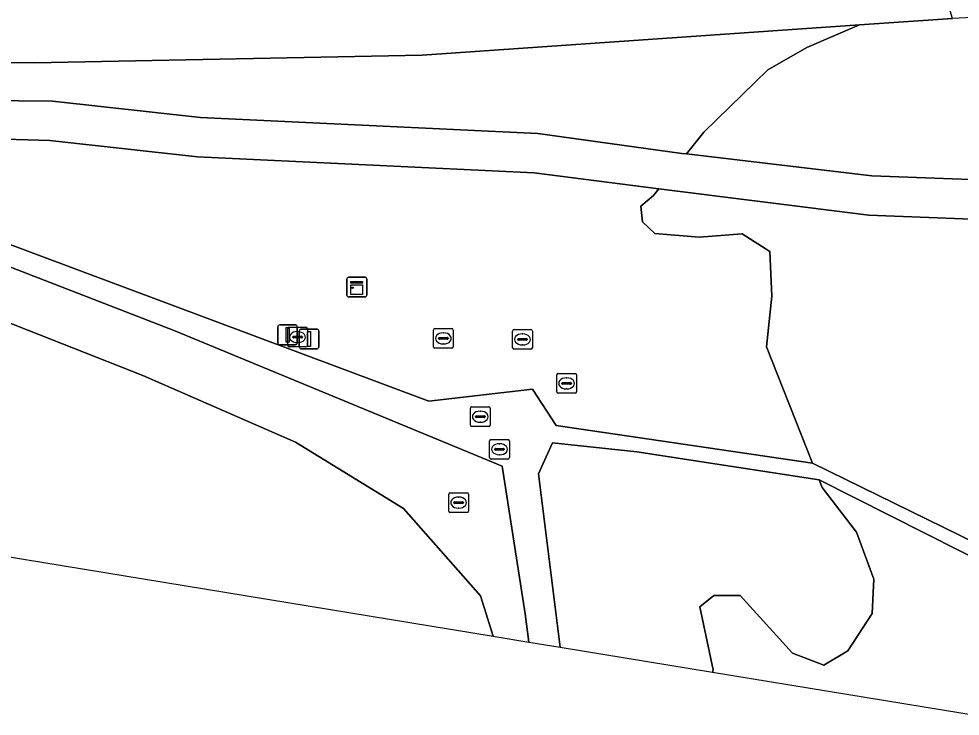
# Model space of a CAD drawing. Extents: x 162510 to 163918, y 388494 to 389774.
# Drawn here: x 163247.51 to 163295.2, y 388503.91 to 388539.25 of the extents above; entities that cross this region are included whole.
import ezdxf

# ---------------------------------------------------------------- set-up
doc = ezdxf.new("R2010")
doc.units = 0
for name, color, linetype in [('IMGEO_Afsluitpaal', 7, 'Continuous'), ('IMGEO_Grasland_overig', 7, 'Continuous'), ('IMGEO_Groenvoorziening', 7, 'Continuous'), ('IMGEO_Kast', 7, 'Continuous'), ('IMGEO_Loofbos', 7, 'Continuous'), ('IMGEO_Rioolput', 7, 'Continuous')]:
    doc.layers.add(name, color=color, linetype=linetype)

msp = doc.modelspace()

# ---------------------------------------------------------------- linework, layer by layer
at = {"layer": 'IMGEO_Afsluitpaal'}
for p, q in [((163260.725, 388523.734), (163261.515, 388523.734)), ((163261.515, 388523.734), (163260.725, 388523.734)), ((163260.625, 388522.834), (163260.625, 388523.634)), ((163260.625, 388523.634), (163260.625, 388522.834)), ((163261.615, 388523.634), (163261.615, 388522.834)), ((163261.615, 388522.834), (163261.615, 388523.634)), ((163261.716, 388522.625), (163261.716, 388523.425)), ((163261.716, 388523.425), (163261.716, 388522.625)), ((163261.816, 388523.525), (163262.606, 388523.525)), ((163262.606, 388523.525), (163261.816, 388523.525)), ((163262.706, 388523.425), (163262.706, 388522.625)), ((163262.706, 388522.625), (163262.706, 388523.425)), ((163261.515, 388522.734), (163260.725, 388522.734)), ((163260.725, 388522.734), (163261.515, 388522.734)), ((163262.606, 388522.525), (163261.816, 388522.525)), ((163261.816, 388522.525), (163262.606, 388522.525))]:
    msp.add_line(p, q, dxfattribs=at)
for points in [[(163261.045, 388523.609), (163261.195, 388523.609), (163261.195, 388522.859), (163261.045, 388522.859), (163261.045, 388523.609)], [(163262.136, 388523.4), (163262.286, 388523.4), (163262.286, 388522.65), (163262.136, 388522.65), (163262.136, 388523.4)]]:
    msp.add_lwpolyline(points, dxfattribs=at)
for centre, start, end in [((163260.725, 388523.634), 90, 180), ((163260.725, 388523.634), 90, 180), ((163261.515, 388523.634), 0, 90), ((163261.515, 388523.634), 360, 90), ((163261.816, 388523.425), 90, 180), ((163261.816, 388523.425), 90, 180), ((163262.606, 388523.425), 0, 90), ((163262.606, 388523.425), 360, 90), ((163260.725, 388522.834), 180, 270), ((163260.725, 388522.834), 180, 270), ((163261.515, 388522.834), 270, 0), ((163261.515, 388522.834), 270, 0), ((163261.816, 388522.625), 180, 270), ((163261.816, 388522.625), 180, 270), ((163262.606, 388522.625), 270, 0), ((163262.606, 388522.625), 270, 0)]:
    msp.add_arc(centre, 0.1, start, end, dxfattribs=at)
at = {"layer": 'IMGEO_Grasland_overig'}
for points in [[(163268.402, 388583.599), (163247.494, 388597.732), (163247.922, 388598.4), (163246.742, 388599.24), (163244.831, 388600.475), (163242.907, 388601.717), (163242.729, 388601.375), (163235.466, 388587.454), (163180.829, 388543.727), (163181.841, 388542.115), (163184.185, 388538.427), (163195.777, 388537.759), (163198.765, 388537.587), (163201.221, 388537.445), (163203.307, 388537.325), (163248.276, 388537.024), (163267.942, 388537.414), (163290.096, 388538.944), (163294.819, 388539.27), (163293.963, 388542.092)], [(163298.449, 388531.002), (163290.729, 388531.298), (163281.328, 388532.401), (163281.09, 388532.429), (163273.795, 388533.432), (163256.716, 388534.247), (163249.213, 388535.078), (163223.484, 388535.329), (163211.121, 388534.576), (163198.03, 388534.83), (163192.416, 388534.247), (163191.096, 388534.171), (163190.041, 388534.11)], [(163193.125, 388532.084), (163194.374, 388532.234), (163198.104, 388532.828), (163211.163, 388532.575), (163223.551, 388533.329), (163238.245, 388533.412), (163249.072, 388533.081), (163256.558, 388532.252), (163273.61, 388531.438), (163279.939, 388530.641), (163290.574, 388529.302), (163298.393, 388529.003)], [(163301.028, 388510.211), (163287.724, 388516.735), (163274.724, 388518.646), (163273.523, 388520.483), (163268.281, 388519.865), (163241.72, 388529.805)], [(163242.153, 388528.569), (163255.407, 388523.431), (163271.988, 388516.581), (163273.154, 388509.09), (163273.343, 388507.664), (163274.932, 388507.404), (163274.932, 388507.404), (163273.842, 388516.186), (163274.547, 388517.762), (163278.822, 388517.303), (163288.063, 388515.881), (163300.568, 388509.563)]]:
    msp.add_lwpolyline(points, dxfattribs=at)
at = {"layer": 'IMGEO_Groenvoorziening'}
for points in [[(163198.03, 388534.83), (163211.121, 388534.576), (163223.484, 388535.329), (163249.213, 388535.078), (163256.716, 388534.247), (163273.795, 388533.432), (163281.09, 388532.429), (163281.328, 388532.401), (163282.205, 388533.512), (163285.455, 388536.656), (163287.433, 388537.801), (163290.096, 388538.944), (163267.942, 388537.414), (163248.276, 388537.024), (163203.307, 388537.325), (163201.221, 388537.445), (163198.765, 388537.587)], [(163241.72, 388529.805), (163268.281, 388519.865), (163273.523, 388520.483), (163274.724, 388518.646), (163287.724, 388516.735), (163285.384, 388522.634), (163285.664, 388525.198), (163285.556, 388527.464), (163284.153, 388528.35), (163281.974, 388528.177), (163279.729, 388528.371), (163279.103, 388528.954), (163279.017, 388529.753), (163279.664, 388530.293), (163279.939, 388530.641), (163273.61, 388531.438), (163256.558, 388532.252), (163249.072, 388533.081), (163238.245, 388533.412)], [(163239.167, 388526.939), (163253.781, 388521.174), (163261.515, 388517.802), (163267.001, 388514.43), (163270.9, 388510.001), (163271.533, 388507.961), (163271.533, 388507.961), (163273.343, 388507.664), (163273.154, 388509.09), (163271.988, 388516.581), (163255.407, 388523.431), (163242.153, 388528.569)]]:
    msp.add_lwpolyline(points, dxfattribs=at)
for points in [[(163282.653, 388506.139), (163282.653, 388506.139), (163282.685, 388506.25), (163282.016, 388509.445), (163282.716, 388510.025), (163284.054, 388510.025), (163286.703, 388507.093), (163288.284, 388506.485), (163289.5, 388507.22), (163290.747, 388509.109), (163290.822, 388510.847), (163289.954, 388513.227), (163288.216, 388515.494), (163288.063, 388515.881), (163278.822, 388517.303), (163274.547, 388517.762), (163273.842, 388516.186), (163274.932, 388507.404), (163274.932, 388507.404)], [(163296.272, 388503.907), (163300.568, 388509.563), (163288.063, 388515.881), (163288.216, 388515.494), (163289.954, 388513.227), (163290.822, 388510.847), (163290.747, 388509.109), (163289.5, 388507.22), (163288.284, 388506.485), (163286.703, 388507.093), (163284.054, 388510.025), (163282.716, 388510.025), (163282.016, 388509.445), (163282.685, 388506.25), (163282.653, 388506.139), (163282.653, 388506.139)]]:
    msp.add_lwpolyline(points, close=True, dxfattribs=at)
at = {"layer": 'IMGEO_Kast'}
for p, q in [((163264.131, 388525.229), (163264.131, 388526.07)), ((163264.131, 388526.07), (163264.131, 388525.229)), ((163264.206, 388526.154), (163265.047, 388526.154)), ((163265.047, 388526.154), (163264.206, 388526.154)), ((163265.131, 388526.079), (163265.131, 388525.238)), ((163265.131, 388525.238), (163265.131, 388526.079)), ((163265.056, 388525.154), (163264.215, 388525.154)), ((163264.215, 388525.154), (163265.056, 388525.154))]:
    msp.add_line(p, q, dxfattribs=at)
for points in [[(163264.326, 388525.944), (163264.926, 388525.944), (163264.926, 388525.859), (163264.326, 388525.859), (163264.326, 388525.944)], [(163264.326, 388525.769), (163264.926, 388525.769), (163264.926, 388525.28), (163264.326, 388525.28), (163264.326, 388525.769)]]:
    msp.add_lwpolyline(points, dxfattribs=at)
msp.add_circle((163264.41, 388525.618), 0.0377, dxfattribs=at)
for centre, start, end in [((163264.209, 388526.076), 92.4484, 184.2845), ((163264.209, 388526.076), 92.4484, 184.2845), ((163265.053, 388526.076), 2.4484, 94.2845), ((163265.053, 388526.076), 2.4484, 94.2845), ((163264.209, 388525.232), 182.4484, 274.2845), ((163264.209, 388525.232), 182.4484, 274.2845), ((163265.053, 388525.232), 272.4484, 4.2845), ((163265.053, 388525.232), 272.4484, 4.2845)]:
    msp.add_arc(centre, 0.0779, start, end, dxfattribs=at)
at = {"layer": 'IMGEO_Loofbos'}
for points in [[(163384.101, 388543.716), (163294.819, 388539.27), (163290.096, 388538.944), (163287.433, 388537.801), (163285.455, 388536.656), (163282.205, 388533.512), (163281.328, 388532.401), (163290.729, 388531.298), (163298.449, 388531.002)], [(163298.393, 388529.003), (163290.574, 388529.302), (163279.939, 388530.641), (163279.664, 388530.293), (163279.017, 388529.753), (163279.103, 388528.954), (163279.729, 388528.371), (163281.974, 388528.177), (163284.153, 388528.35), (163285.556, 388527.464), (163285.664, 388525.198), (163285.384, 388522.634), (163287.724, 388516.735), (163301.028, 388510.211)]]:
    msp.add_lwpolyline(points, dxfattribs=at)
msp.add_lwpolyline([(163271.533, 388507.961), (163271.533, 388507.961), (163270.9, 388510.001), (163267.001, 388514.43), (163261.515, 388517.802), (163253.781, 388521.174), (163239.167, 388526.939), (163228.838, 388529.737), (163226.076, 388530.04), (163224.587, 388529.111), (163223.442, 388526.871), (163223.177, 388523.622), (163223.404, 388522.111), (163226.123, 388520.487), (163230.544, 388518.895), (163233.075, 388517.686), (163234.737, 388516.024), (163235.153, 388513.922), (163235.153, 388513.922)], close=True, dxfattribs=at)
at = {"layer": 'IMGEO_Rioolput'}
for p, q in [((163261.127, 388522.693), (163261.127, 388523.545)), ((163261.202, 388523.619), (163262.054, 388523.619)), ((163261.615, 388523.399), (163261.64, 388523.399)), ((163262.128, 388523.545), (163262.128, 388522.693)), ((163268.516, 388522.626), (163268.516, 388523.478)), ((163268.591, 388523.552), (163269.443, 388523.552)), ((163269.004, 388523.332), (163269.029, 388523.332)), ((163269.517, 388523.478), (163269.517, 388522.626)), ((163272.524, 388522.575), (163272.524, 388523.427)), ((163272.599, 388523.501), (163273.451, 388523.501)), ((163273.012, 388523.281), (163273.037, 388523.281)), ((163273.525, 388523.427), (163273.525, 388522.575)), ((163261.386, 388523.113), (163261.386, 388523.125)), ((163261.824, 388523.076), (163261.426, 388523.076)), ((163261.429, 388523.162), (163261.827, 388523.162)), ((163261.638, 388522.839), (163261.613, 388522.839)), ((163261.87, 388523.125), (163261.87, 388523.113)), ((163268.775, 388523.046), (163268.775, 388523.058)), ((163269.213, 388523.009), (163268.815, 388523.009)), ((163268.818, 388523.095), (163269.216, 388523.095)), ((163269.027, 388522.772), (163269.002, 388522.772)), ((163269.259, 388523.058), (163269.259, 388523.046)), ((163272.783, 388522.995), (163272.783, 388523.007)), ((163273.221, 388522.958), (163272.823, 388522.958)), ((163272.826, 388523.044), (163273.224, 388523.044)), ((163273.035, 388522.721), (163273.01, 388522.721)), ((163273.267, 388523.007), (163273.267, 388522.995)), ((163262.054, 388522.619), (163261.202, 388522.619)), ((163269.443, 388522.552), (163268.591, 388522.552)), ((163273.451, 388522.501), (163272.599, 388522.501)), ((163274.759, 388520.349), (163274.759, 388521.201)), ((163274.834, 388521.275), (163275.686, 388521.275)), ((163275.061, 388520.818), (163275.459, 388520.818)), ((163275.247, 388521.055), (163275.272, 388521.055)), ((163275.76, 388521.201), (163275.76, 388520.349)), ((163275.018, 388520.769), (163275.018, 388520.781)), ((163275.456, 388520.732), (163275.058, 388520.732)), ((163275.27, 388520.495), (163275.245, 388520.495)), ((163275.502, 388520.781), (163275.502, 388520.769)), ((163275.686, 388520.275), (163274.834, 388520.275)), ((163270.386, 388518.658), (163270.386, 388519.51)), ((163270.461, 388519.584), (163271.313, 388519.584)), ((163271.387, 388519.51), (163271.387, 388518.658)), ((163270.645, 388519.078), (163270.645, 388519.09)), ((163271.083, 388519.041), (163270.685, 388519.041)), ((163270.688, 388519.127), (163271.086, 388519.127)), ((163270.874, 388519.364), (163270.899, 388519.364)), ((163271.129, 388519.09), (163271.129, 388519.078)), ((163271.313, 388518.584), (163270.461, 388518.584)), ((163270.897, 388518.804), (163270.872, 388518.804)), ((163271.357, 388517.01), (163271.357, 388517.862)), ((163271.432, 388517.936), (163272.284, 388517.936)), ((163271.659, 388517.479), (163272.057, 388517.479)), ((163271.845, 388517.716), (163271.87, 388517.716)), ((163272.358, 388517.862), (163272.358, 388517.01)), ((163271.616, 388517.43), (163271.616, 388517.442)), ((163272.054, 388517.393), (163271.656, 388517.393)), ((163271.868, 388517.156), (163271.843, 388517.156)), ((163272.1, 388517.442), (163272.1, 388517.43)), ((163272.284, 388516.936), (163271.432, 388516.936)), ((163269.285, 388514.305), (163269.285, 388515.157)), ((163269.36, 388515.231), (163270.212, 388515.231)), ((163270.286, 388515.157), (163270.286, 388514.305)), ((163269.544, 388514.725), (163269.544, 388514.737)), ((163269.982, 388514.688), (163269.584, 388514.688)), ((163269.587, 388514.774), (163269.985, 388514.774)), ((163269.773, 388515.011), (163269.798, 388515.011)), ((163270.028, 388514.737), (163270.028, 388514.725)), ((163270.212, 388514.231), (163269.36, 388514.231)), ((163269.796, 388514.451), (163269.771, 388514.451))]:
    msp.add_line(p, q, dxfattribs=at)
for points in [[(163261.127, 388522.693), (163261.127, 388523.545)], [(163261.202, 388523.619), (163262.054, 388523.619)], [(163262.128, 388523.545), (163262.128, 388522.693)], [(163268.516, 388522.626), (163268.516, 388523.478)], [(163268.591, 388523.552), (163269.443, 388523.552)], [(163269.517, 388523.478), (163269.517, 388522.626)], [(163272.524, 388522.575), (163272.524, 388523.427)], [(163272.599, 388523.501), (163273.451, 388523.501)], [(163273.525, 388523.427), (163273.525, 388522.575)], [(163262.054, 388522.619), (163261.202, 388522.619)], [(163269.443, 388522.552), (163268.591, 388522.552)], [(163273.451, 388522.501), (163272.599, 388522.501)], [(163274.759, 388520.349), (163274.759, 388521.201)], [(163274.834, 388521.275), (163275.686, 388521.275)], [(163275.76, 388521.201), (163275.76, 388520.349)], [(163275.686, 388520.275), (163274.834, 388520.275)], [(163270.386, 388518.658), (163270.386, 388519.51)], [(163270.461, 388519.584), (163271.313, 388519.584)], [(163271.387, 388519.51), (163271.387, 388518.658)], [(163271.313, 388518.584), (163270.461, 388518.584)], [(163271.357, 388517.01), (163271.357, 388517.862)], [(163271.432, 388517.936), (163272.284, 388517.936)], [(163272.358, 388517.862), (163272.358, 388517.01)], [(163272.284, 388516.936), (163271.432, 388516.936)], [(163269.285, 388514.305), (163269.285, 388515.157)], [(163269.36, 388515.231), (163270.212, 388515.231)], [(163270.286, 388515.157), (163270.286, 388514.305)], [(163270.212, 388514.231), (163269.36, 388514.231)]]:
    msp.add_lwpolyline(points, dxfattribs=at)
for centre, radius, start, end in [((163261.204, 388523.543), 0.0765, 91.552, 178.448), ((163261.204, 388523.543), 0.0765, 91.552, 178.448), ((163262.052, 388523.543), 0.0765, 1.552, 88.448), ((163262.052, 388523.543), 0.0765, 1.552, 88.448), ((163268.593, 388523.476), 0.0765, 91.552, 178.448), ((163268.593, 388523.476), 0.0765, 91.552, 178.448), ((163269.441, 388523.476), 0.0765, 1.552, 88.448), ((163269.441, 388523.476), 0.0765, 1.552, 88.448), ((163272.601, 388523.425), 0.0765, 91.552, 178.448), ((163272.601, 388523.425), 0.0765, 91.552, 178.448), ((163273.449, 388523.425), 0.0765, 1.552, 88.448), ((163273.449, 388523.425), 0.0765, 1.552, 88.448), ((163261.426, 388523.122), 0.0403, 85.8775, 175.7526), ((163261.423, 388523.112), 0.0366, 178.938, 274.7102), ((163261.827, 388523.119), 0.043, 264.8664, 352.4533), ((163261.831, 388523.124), 0.0386, 1.7309, 96.639), ((163268.815, 388523.055), 0.0403, 85.8775, 175.7526), ((163268.812, 388523.045), 0.0366, 178.938, 274.7102), ((163269.216, 388523.052), 0.043, 264.8664, 352.4533), ((163269.22, 388523.057), 0.0386, 1.7309, 96.639), ((163272.823, 388523.004), 0.0403, 85.8775, 175.7526), ((163272.82, 388522.994), 0.0366, 178.938, 274.7102), ((163273.224, 388523.001), 0.043, 264.8664, 352.4533), ((163273.228, 388523.006), 0.0386, 1.7309, 96.639), ((163261.204, 388522.695), 0.0765, 181.552, 268.448), ((163261.204, 388522.695), 0.0765, 181.552, 268.448), ((163262.052, 388522.695), 0.0765, 271.552, 358.448), ((163262.052, 388522.695), 0.0765, 271.552, 358.448), ((163268.593, 388522.628), 0.0765, 181.552, 268.448), ((163268.593, 388522.628), 0.0765, 181.552, 268.448), ((163269.441, 388522.628), 0.0765, 271.552, 358.448), ((163269.441, 388522.628), 0.0765, 271.552, 358.448), ((163272.601, 388522.577), 0.0765, 181.552, 268.448), ((163272.601, 388522.577), 0.0765, 181.552, 268.448), ((163273.449, 388522.577), 0.0765, 271.552, 358.448), ((163273.449, 388522.577), 0.0765, 271.552, 358.448), ((163274.836, 388521.199), 0.0765, 91.552, 178.448), ((163274.836, 388521.199), 0.0765, 91.552, 178.448), ((163275.058, 388520.778), 0.0403, 85.8775, 175.7526), ((163275.463, 388520.78), 0.0386, 1.7309, 96.639), ((163275.684, 388521.199), 0.0765, 1.552, 88.448), ((163275.684, 388521.199), 0.0765, 1.552, 88.448), ((163274.836, 388520.351), 0.0765, 181.552, 268.448), ((163274.836, 388520.351), 0.0765, 181.552, 268.448), ((163275.055, 388520.768), 0.0366, 178.938, 274.7102), ((163275.459, 388520.775), 0.043, 264.8664, 352.4533), ((163275.684, 388520.351), 0.0765, 271.552, 358.448), ((163275.684, 388520.351), 0.0765, 271.552, 358.448), ((163270.463, 388519.508), 0.0765, 91.552, 178.448), ((163270.463, 388519.508), 0.0765, 91.552, 178.448), ((163271.311, 388519.508), 0.0765, 1.552, 88.448), ((163271.311, 388519.508), 0.0765, 1.552, 88.448), ((163270.685, 388519.087), 0.0403, 85.8775, 175.7526), ((163270.682, 388519.077), 0.0366, 178.938, 274.7102), ((163271.086, 388519.084), 0.043, 264.8664, 352.4533), ((163271.09, 388519.089), 0.0386, 1.7309, 96.639), ((163270.463, 388518.66), 0.0765, 181.552, 268.448), ((163270.463, 388518.66), 0.0765, 181.552, 268.448), ((163271.311, 388518.66), 0.0765, 271.552, 358.448), ((163271.311, 388518.66), 0.0765, 271.552, 358.448), ((163271.434, 388517.86), 0.0765, 91.552, 178.448), ((163271.434, 388517.86), 0.0765, 91.552, 178.448), ((163271.656, 388517.439), 0.0403, 85.8775, 175.7526), ((163272.061, 388517.441), 0.0386, 1.7309, 96.639), ((163272.282, 388517.86), 0.0765, 1.552, 88.448), ((163272.282, 388517.86), 0.0765, 1.552, 88.448), ((163271.434, 388517.012), 0.0765, 181.552, 268.448), ((163271.434, 388517.012), 0.0765, 181.552, 268.448), ((163271.653, 388517.429), 0.0366, 178.938, 274.7102), ((163272.057, 388517.436), 0.043, 264.8664, 352.4533), ((163272.282, 388517.012), 0.0765, 271.552, 358.448), ((163272.282, 388517.012), 0.0765, 271.552, 358.448), ((163269.362, 388515.155), 0.0765, 91.552, 178.448), ((163269.362, 388515.155), 0.0765, 91.552, 178.448), ((163270.21, 388515.155), 0.0765, 1.552, 88.448), ((163270.21, 388515.155), 0.0765, 1.552, 88.448), ((163269.584, 388514.734), 0.0403, 85.8775, 175.7526), ((163269.581, 388514.724), 0.0366, 178.938, 274.7102), ((163269.985, 388514.731), 0.043, 264.8664, 352.4533), ((163269.989, 388514.736), 0.0386, 1.7309, 96.639), ((163269.362, 388514.307), 0.0765, 181.552, 268.448), ((163269.362, 388514.307), 0.0765, 181.552, 268.448), ((163270.21, 388514.307), 0.0765, 271.552, 358.448), ((163270.21, 388514.307), 0.0765, 271.552, 358.448)]:
    msp.add_arc(centre, radius, start, end, dxfattribs=at)
for centre, major_axis, ratio, start_param, end_param in [((163261.614, 388523.119), (-0.387, 0.002), 0.722429, 4.712389, 7.853982), ((163261.639, 388523.119), (-0.39, 0.002), 0.717154, 1.570796, 4.712389), ((163269.003, 388523.052), (-0.387, 0.002), 0.722429, 4.712389, 7.853982), ((163269.028, 388523.052), (-0.39, 0.002), 0.717154, 1.570796, 4.712389), ((163273.011, 388523.001), (-0.387, 0.002), 0.722429, 4.712389, 7.853982), ((163273.036, 388523.001), (-0.39, 0.002), 0.717154, 1.570796, 4.712389), ((163275.246, 388520.775), (-0.387, 0.002), 0.722429, 4.712389, 7.853982), ((163275.271, 388520.775), (-0.39, 0.002), 0.717154, 1.570796, 4.712389), ((163270.873, 388519.084), (-0.387, 0.002), 0.722429, 4.712389, 7.853982), ((163270.898, 388519.084), (-0.39, 0.002), 0.717154, 1.570796, 4.712389), ((163271.844, 388517.436), (-0.387, 0.002), 0.722429, 4.712389, 7.853982), ((163271.869, 388517.436), (-0.39, 0.002), 0.717154, 1.570796, 4.712389), ((163269.772, 388514.731), (-0.387, 0.002), 0.722429, 4.712389, 7.853982), ((163269.797, 388514.731), (-0.39, 0.002), 0.717154, 1.570796, 4.712389)]:
    msp.add_ellipse(centre, major_axis=major_axis, ratio=ratio, start_param=start_param, end_param=end_param, dxfattribs=at)

doc.saveas('drawing.dxf')
